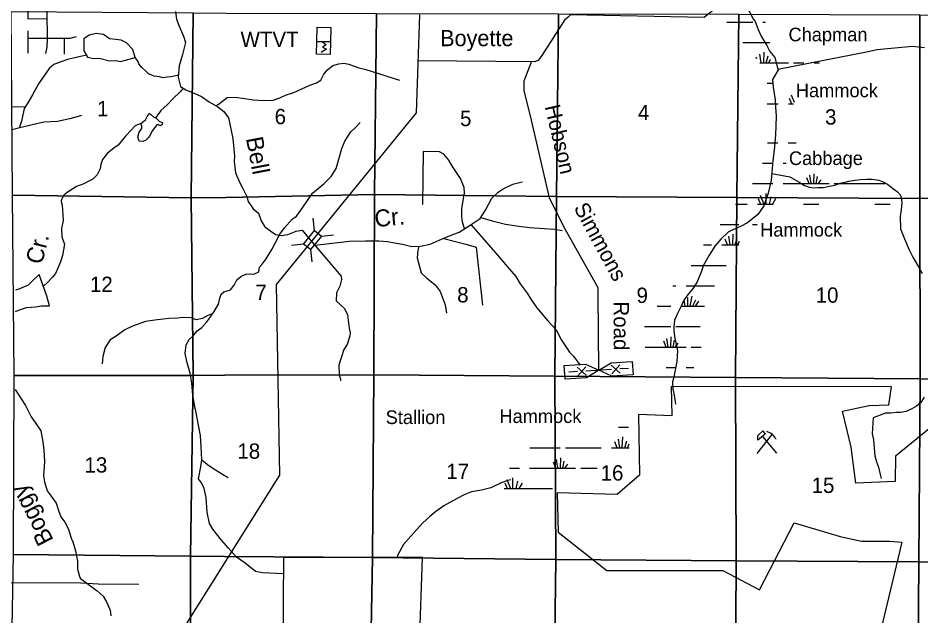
# Model space of a CAD drawing. Extents: x 380424 to 701066, y 1117407 to 1412949.
# Drawn here: x 569307 to 595823, y 1250167 to 1267730 of the extents above; entities that cross this region are included whole.
import ezdxf

# ---------------------------------------------------------------- set-up
doc = ezdxf.new("R2010")
doc.units = 0
for name, color, linetype in [('Bridges', 7, 'Continuous'), ('Bridges and Drawbridges Local Roads', 7, 'Continuous'), ('Communities and Subdivisions Names without Post Office', 7, 'Continuous'), ('Culture', 7, 'Continuous'), ('Culture Text', 7, 'Continuous'), ('Islands Text Inland (Hammocks and Ridges etc)', 7, 'Continuous'), ('Lakes and Ponds', 7, 'Continuous'), ('Local Roads Improved', 7, 'Continuous'), ('Local Roads Paved', 7, 'Continuous'), ('Local Roads Related Cells', 7, 'Continuous'), ('Local Roads Related Text', 7, 'Continuous'), ('Narrow Canals', 7, 'Continuous'), ('Narrow River Creek and Branch and Slough', 7, 'Continuous'), ('Narrow River Creek and Branch and Slough Text', 7, 'Continuous'), ('Section Lines', 7, 'Continuous'), ('Section Numbers', 7, 'Continuous'), ('Strip Mining Area', 7, 'Continuous'), ('Swamps', 7, 'Continuous'), ('Township  and Range lines', 7, 'Continuous')]:
    doc.layers.add(name, color=color, linetype=linetype)

msp = doc.modelspace()

# ---------------------------------------------------------------- linework, layer by layer
at = {"layer": 'Bridges'}
msp.add_line((578215, 1261328), (578575, 1261366), dxfattribs=at)
at = {"layer": 'Bridges and Drawbridges Local Roads'}
for p, q in [((578016, 1261489), (577978, 1261849)), ((577694, 1261091), (577334, 1261053)), ((577893, 1260930), (577930, 1260570))]:
    msp.add_line(p, q, dxfattribs=at)
msp.add_lwpolyline([(578215, 1261328), (577893, 1260930), (577694, 1261091), (578016, 1261489)], close=True, dxfattribs=at)
at = {"layer": 'Culture'}
for p, q in [((578074, 1266671), (578082, 1267042)), ((578082, 1267042), (578482, 1267033)), ((578482, 1267033), (578474, 1266662)), ((578474, 1266662), (578074, 1266671)), ((591014, 1254941), (591451, 1255501)), ((591170, 1255443), (591583, 1254950))]:
    msp.add_line(p, q, dxfattribs=at)
for points in [[(578482, 1267033), (578082, 1267042), (578092, 1267460), (578492, 1267451)], [(591176, 1255602), (591246, 1255503), (591031, 1255330), (591031, 1255466)]]:
    msp.add_lwpolyline(points, close=True, dxfattribs=at)
msp.add_lwpolyline([(578238, 1267038), (578356, 1266941), (578243, 1266876), (578362, 1266814), (578204, 1266718)], dxfattribs=at)
msp.add_arc((591180, 1255168), 431, 24.5418, 74.8307, dxfattribs=at)
at = {"layer": 'Lakes and Ponds'}
for points in [[(572311, 1266457), (572463, 1266489), (572746, 1266573), (572675, 1266810), (572496, 1267002), (572336, 1267085), (572176, 1267097), (571988, 1267122), (571820, 1267243), (571600, 1267280), (571400, 1267227), (571242, 1267117), (571235, 1266938), (571242, 1266765), (571348, 1266582), (571536, 1266541), (571690, 1266548), (571997, 1266477), (572182, 1266484)], [(573192, 1264910), (573295, 1264822), (573352, 1264799), (573457, 1264689), (573545, 1264663), (573535, 1264599), (573490, 1264566), (573435, 1264592), (573388, 1264604), (573252, 1264428), (573169, 1264263), (573121, 1264202), (573062, 1264145), (572967, 1264102), (572867, 1264114), (572824, 1264230), (572860, 1264375), (572938, 1264487), (572943, 1264554), (572915, 1264632), (573050, 1264744), (573098, 1264841), (573155, 1264918), (573171, 1264927)]]:
    msp.add_lwpolyline(points, close=True, dxfattribs=at)
msp.add_lwpolyline([(569236, 1259109), (569351, 1259157), (569557, 1259227), (569828, 1259247), (569986, 1259273), (570232, 1259278), (570156, 1259558), (569926, 1260196), (569710, 1259995), (569599, 1259879), (569468, 1259826), (569330, 1259766), (569230, 1259734)], dxfattribs=at)
at = {"layer": 'Local Roads Improved'}
msp.add_lwpolyline([(566986, 1251128), (567245, 1251183), (567404, 1251208), (567882, 1251147), (571149, 1251135), (571663, 1251110), (572850, 1251098)], dxfattribs=at)
at = {"layer": 'Local Roads Paved'}
for p, q in [((569603, 1266698), (569603, 1267351)), ((570670, 1266667), (570670, 1267144))]:
    msp.add_line(p, q, dxfattribs=at)
for points in [[(591227, 1269175), (589454, 1267742), (585534, 1267821), (585467, 1267761), (585357, 1267668), (584686, 1266632), (584593, 1266496), (584482, 1266445), (581046, 1266473)], [(570121, 1266688), (570163, 1266874), (570173, 1267123), (570166, 1267920), (570170, 1268754), (569857, 1268754), (569605, 1268754), (569598, 1267924), (569593, 1267709), (570168, 1267714)], [(581092, 1267827), (580994, 1264949), (577716, 1260922), (576883, 1259899), (576985, 1254303), (574260, 1249967), (574136, 1246604), (571948, 1245365), (571760, 1245273), (571626, 1245255), (570895, 1245285), (569214, 1245279), (569159, 1245298), (569123, 1245340), (569098, 1245419), (569080, 1246541), (569056, 1246620), (569013, 1246705), (568706, 1247279)], [(569603, 1267144), (570836, 1267144), (571023, 1267185)], [(586359, 1257385), (586344, 1259632), (586344, 1259803), (585336, 1261593), (584910, 1262446), (584384, 1264734), (584171, 1265601), (584171, 1265885), (584381, 1266446)]]:
    msp.add_lwpolyline(points, dxfattribs=at)
at = {"layer": 'Local Roads Related Cells'}
for p, q in [((586721, 1257607), (587344, 1257646)), ((587344, 1257646), (587369, 1257247)), ((585348, 1257523), (585972, 1257561)), ((585373, 1257124), (585348, 1257523)), ((585992, 1257237), (585727, 1257471)), ((585743, 1257221), (585977, 1257486)), ((585972, 1257561), (586359, 1257385)), ((586733, 1257408), (585984, 1257362)), ((586359, 1257385), (585997, 1257162)), ((586359, 1257385), (586721, 1257607)), ((586745, 1257208), (586359, 1257385)), ((586990, 1257301), (586725, 1257535)), ((586741, 1257283), (586975, 1257548)), ((587232, 1257439), (586983, 1257423)), ((585997, 1257162), (585373, 1257124)), ((585735, 1257346), (585485, 1257331)), ((587369, 1257247), (586745, 1257208))]:
    msp.add_line(p, q, dxfattribs=at)
at = {"layer": 'Narrow Canals'}
for points in [[(575122, 1265157), (575182, 1265188), (575308, 1265288), (575450, 1265393), (575681, 1265403), (575969, 1265367), (576216, 1265325), (576531, 1265304), (576799, 1265319), (576993, 1265388), (577161, 1265466), (577408, 1265545), (577744, 1265697), (577875, 1265760), (578069, 1265823), (578201, 1265907), (578290, 1266086), (578390, 1266207), (578552, 1266333), (578726, 1266390), (578878, 1266406), (579025, 1266380), (579319, 1266270), (579492, 1266228), (580506, 1265902)], [(563523, 1265178), (569522, 1265125)], [(571170, 1264863), (570870, 1264779), (570461, 1264690), (570062, 1264669), (569726, 1264595), (569358, 1264501), (569017, 1264422)], [(582422, 1261545), (582361, 1261738), (582340, 1261896), (582335, 1262122), (582382, 1262374), (582419, 1262584), (582409, 1262757), (582298, 1263019), (582199, 1263161), (582067, 1263366), (581957, 1263555), (581815, 1263733), (581684, 1263796), (581206, 1263812), (581180, 1262258)], [(582897, 1261874), (583235, 1261776), (583618, 1261671), (584017, 1261614), (584332, 1261582), (584758, 1261551), (585062, 1261524), (585288, 1261493)], [(582456, 1261085), (582759, 1261004), (582943, 1259297)], [(574702, 1254755), (574873, 1254616), (575030, 1254511), (575314, 1254332), (575477, 1254238)], [(579969, 1242567), (579969, 1243156), (580328, 1243294), (580429, 1243404), (580456, 1243625), (580447, 1243992), (580851, 1244526), (581568, 1244618), (581724, 1244765), (581743, 1244995), (581614, 1245096), (581302, 1245353), (580989, 1245767), (581008, 1246794), (581182, 1251882), (577102, 1251882), (577083, 1249298)]]:
    msp.add_lwpolyline(points, dxfattribs=at)
at = {"layer": 'Narrow River Creek and Branch and Slough'}
for points in [[(590396, 1268669), (590899, 1267709), (590951, 1267625), (591046, 1267393), (591135, 1267199), (591298, 1266925), (591388, 1266752), (591530, 1266568), (591615, 1266230), (594274, 1266747), (594532, 1266804), (595578, 1266904), (595925, 1266868)], [(573928, 1267918), (573963, 1267694), (574036, 1267489), (574168, 1267195), (574225, 1267012), (574136, 1266660), (574036, 1266329), (574010, 1265993), (574073, 1265715), (574236, 1265620), (574498, 1265515), (574693, 1265426), (574918, 1265269), (575176, 1265127), (575354, 1264990), (575486, 1264796), (575612, 1264197), (575664, 1263678), (575654, 1263515), (575696, 1263179), (575816, 1262890), (575906, 1262722), (576021, 1262486), (576063, 1262344), (576210, 1262129), (576373, 1262003), (576446, 1261772), (576551, 1261599), (576872, 1261368), (577034, 1261347), (577229, 1261373), (577470, 1261473), (577654, 1261499), (577840, 1261278), (578798, 1260144), (578804, 1260050), (578756, 1259855), (578657, 1259661), (578651, 1259425), (578783, 1259299), (578893, 1259194), (578977, 1259010), (579014, 1258779), (579035, 1258616), (579056, 1258485), (579050, 1258391), (578972, 1258139), (578877, 1257992), (578809, 1257776), (578725, 1257530), (578735, 1257257), (578777, 1257125), (578777, 1257073)], [(571313, 1266642), (570761, 1266509), (570595, 1266458), (570358, 1266368), (570224, 1266246), (569904, 1265799), (569731, 1265479), (569590, 1265236), (569488, 1265069), (569424, 1264788), (569405, 1264698), (569343, 1264497)], [(574015, 1266049), (573891, 1266020), (573799, 1266004), (573686, 1265993), (573572, 1265972), (573465, 1265999), (573303, 1266026), (573141, 1266096), (573066, 1266161), (572942, 1266274), (572850, 1266382), (572839, 1266457), (572746, 1266573)], [(591646, 1266236), (591459, 1265923), (591485, 1265702), (591538, 1265328), (591554, 1265118), (591569, 1264834), (591548, 1264298), (591517, 1263846), (591475, 1263546), (591422, 1262963), (591338, 1262589), (591207, 1262216), (591028, 1261958), (590733, 1261717), (590523, 1261606), (590313, 1261517), (590160, 1261438), (589945, 1261233), (589766, 1261033), (589593, 1260749), (589440, 1260470), (589366, 1260265), (589240, 1259966), (589130, 1259798), (588962, 1259582), (588851, 1259424), (588788, 1259282), (588672, 1259056), (588588, 1258851), (588562, 1258646), (588567, 1258530), (588594, 1258320), (588657, 1258063), (588672, 1257952), (588651, 1257642), (588625, 1257495), (588567, 1257184), (588531, 1257043), (588541, 1256827), (588573, 1256653), (588615, 1256391)], [(574155, 1265667), (574065, 1265562), (573855, 1265357), (573682, 1265178), (573498, 1265010), (573416, 1264891), (573344, 1264802)], [(572917, 1264634), (572742, 1264566), (572616, 1264429), (572463, 1264256), (572374, 1264156), (572248, 1263993), (572117, 1263904), (571933, 1263762), (571786, 1263578), (571739, 1263426), (571718, 1263300), (571629, 1263122), (571503, 1262996), (571361, 1262927), (571235, 1262864), (571020, 1262780), (570920, 1262717), (570752, 1262602), (570647, 1262528), (570573, 1262376), (570579, 1262297), (570600, 1262229), (570615, 1262098), (570636, 1261783), (570584, 1261547), (570594, 1261300), (570673, 1261085), (570610, 1260754), (570552, 1260570), (570479, 1260386), (570405, 1260223), (570305, 1260108), (570158, 1259950), (570069, 1259872), (570048, 1259858)], [(577098, 1251403), (576482, 1251431), (576282, 1251473), (575973, 1251715), (575726, 1251898), (575489, 1252163), (575285, 1252392), (575027, 1252717), (574928, 1252885), (574859, 1253216), (574833, 1253647), (574775, 1253909), (574691, 1254077), (574607, 1254198), (574670, 1254550), (574702, 1254749), (574681, 1255143), (574660, 1255463), (574607, 1255773), (574534, 1256130), (574502, 1256324), (574439, 1256650), (574408, 1257007), (574366, 1257296), (574266, 1257642), (574219, 1257873), (574245, 1258136), (574334, 1258288), (574445, 1258398), (574571, 1258540), (574702, 1258640), (574854, 1258803), (574943, 1258929), (575069, 1259112), (575190, 1259328), (575232, 1259506), (575269, 1259622), (575353, 1259685), (575542, 1259748), (575657, 1259879), (575736, 1260036), (575847, 1260136), (575999, 1260210), (576114, 1260215), (576235, 1260204), (576377, 1260278), (576398, 1260414), (576477, 1260504), (576597, 1260661), (576755, 1260929), (576870, 1261139), (576996, 1261386), (577128, 1261564), (577353, 1261822), (577485, 1261911), (577616, 1262084), (577789, 1262341), (577957, 1262583), (578293, 1262866), (578498, 1263076), (578645, 1263307), (578745, 1263654), (578813, 1263901), (578902, 1264116), (579081, 1264389), (579217, 1264515), (579354, 1264667)], [(591440, 1263165), (591971, 1263065), (592250, 1262914), (592402, 1262814), (592544, 1262767), (592665, 1262746), (592791, 1262751), (592960, 1262756), (593138, 1262793), (593291, 1262824), (593449, 1262882), (593601, 1262914), (593701, 1262940), (593885, 1262972), (594048, 1262987), (594222, 1262993), (594395, 1262998), (594584, 1262966), (594731, 1262909), (594842, 1262851), (594989, 1262730), (595131, 1262625), (595220, 1262530), (595247, 1262399), (595263, 1262299), (595241, 1262094), (595210, 1261904), (595226, 1261536), (595341, 1261247), (595478, 1260921), (595583, 1260711), (595652, 1260590), (595746, 1260422), (595862, 1260222)], [(578027, 1261058), (579037, 1261173), (579509, 1261188), (579903, 1261183), (580155, 1261167), (580360, 1261125), (580601, 1261089), (580869, 1261020), (581121, 1261026), (581405, 1261089), (581678, 1261204), (581930, 1261309), (582266, 1261440), (582581, 1261650), (582875, 1261839), (583037, 1262091), (583221, 1262443), (583405, 1262611), (583557, 1262711), (583841, 1262847), (584030, 1262895), (584119, 1262921)], [(582600, 1261663), (583394, 1260755), (583672, 1260434), (583924, 1260140), (584056, 1259925), (584255, 1259647), (584365, 1259474), (584544, 1259222), (584864, 1258833), (585106, 1258576), (585268, 1258266), (585499, 1257914), (585620, 1257794), (585746, 1257620), (585814, 1257536)], [(581809, 1261259), (582456, 1261085)], [(581078, 1261025), (581045, 1260914), (581029, 1260688), (581144, 1260247), (581302, 1260100), (581559, 1259895), (581706, 1259696), (581853, 1259302), (581885, 1259060)], [(575031, 1259056), (574877, 1258988), (574720, 1258904), (574541, 1258867), (574399, 1258920), (574147, 1258930), (574000, 1258914), (573733, 1258904), (573323, 1258856), (573050, 1258814), (572667, 1258678), (572446, 1258573), (572184, 1258384), (572010, 1258274), (571869, 1258053), (571795, 1257785), (571779, 1257570)], [(569221, 1256815), (569399, 1256542), (569525, 1256348), (569688, 1256012), (569814, 1255849), (569977, 1255602), (570034, 1255282), (570061, 1255035), (570087, 1254704), (570050, 1254279), (570087, 1254111), (570160, 1253843), (570281, 1253686), (570423, 1253476), (570496, 1253260), (570559, 1253082), (570680, 1252924), (570791, 1252714), (570869, 1252452), (570917, 1252342), (570995, 1252084), (571053, 1251775), (571048, 1251544), (571121, 1251292), (571136, 1251269), (571631, 1250908), (571804, 1250746), (571904, 1250583), (572009, 1250341), (572030, 1250168)], [(595920, 1256589), (595815, 1256442), (595688, 1256326), (595552, 1256253), (595389, 1256174), (595226, 1256147), (595105, 1256142), (594942, 1256121), (594779, 1256121), (594421, 1255990), (594390, 1255516), (594432, 1255343), (594453, 1255096), (594469, 1254870), (594516, 1254691), (594574, 1254533), (594621, 1254323), (594653, 1254207)], [(583776, 1254163), (583687, 1254148), (583498, 1254074), (583193, 1253927), (582920, 1253864), (582621, 1253811), (582432, 1253733), (582185, 1253607), (581812, 1253402), (581576, 1253239), (581403, 1253087), (581198, 1252903), (581098, 1252793), (580851, 1252525), (580626, 1252263), (580452, 1251942), (580438, 1251882)]]:
    msp.add_lwpolyline(points, dxfattribs=at)
at = {"layer": 'Section Lines'}
for points in [[(574445, 1267880), (574395, 1262454), (569146, 1262523), (569102, 1267920)], [(579831, 1267862), (579772, 1262552), (575404, 1262462), (574395, 1262454), (574445, 1267880), (575415, 1267874)], [(585183, 1267853), (585124, 1262491), (579772, 1262552), (579831, 1267862)], [(590472, 1267843), (590419, 1262461), (585124, 1262491), (585183, 1267853)], [(595787, 1267823), (595786, 1262431), (590419, 1262461), (590472, 1267843)], [(601116, 1267783), (601042, 1262439), (595786, 1262431), (595787, 1267823)], [(574395, 1262454), (574451, 1257229), (569197, 1257229), (569146, 1262523)], [(579772, 1262552), (579752, 1257247), (575378, 1257244), (574451, 1257229), (574395, 1262454), (575404, 1262462)], [(585124, 1262491), (585067, 1257209), (579752, 1257247), (579772, 1262552)], [(590419, 1262461), (590381, 1257174), (585067, 1257209), (585124, 1262491)], [(595786, 1262431), (595797, 1257128), (590381, 1257174), (590419, 1262461)], [(601042, 1262439), (601012, 1257115), (595797, 1257128), (595786, 1262431)], [(574451, 1257229), (574368, 1251922), (569170, 1251972), (569197, 1257229)], [(579752, 1257247), (579712, 1251885), (575372, 1251914), (574368, 1251922), (574451, 1257229), (575378, 1257244)], [(585067, 1257209), (585102, 1251821), (579712, 1251885), (579752, 1257247)], [(590381, 1257174), (590396, 1251791), (585102, 1251821), (585067, 1257209)], [(595797, 1257128), (595762, 1251759), (590396, 1251791), (590381, 1257174)], [(601012, 1257115), (600977, 1251735), (595762, 1251759), (595797, 1257128)], [(574368, 1251922), (574377, 1246747), (574380, 1246725), (569075, 1246603), (569170, 1251972)], [(579712, 1251885), (579618, 1246589), (575367, 1246709), (574380, 1246725), (574377, 1246747), (574368, 1251922), (575372, 1251914)], [(585102, 1251821), (585036, 1246540), (579618, 1246589), (579712, 1251885)], [(590396, 1251791), (590370, 1246465), (585036, 1246540), (585102, 1251821)], [(595762, 1251759), (595717, 1246443), (590370, 1246465), (590396, 1251791)], [(600977, 1251735), (600977, 1246405), (595717, 1246443), (595762, 1251759)]]:
    msp.add_lwpolyline(points, close=True, dxfattribs=at)
at = {"layer": 'Strip Mining Area'}
for p, q in [((594957, 1256900), (588490, 1256910)), ((588490, 1256910), (588505, 1256046)), ((594883, 1256368), (594957, 1256900)), ((593518, 1256178), (594298, 1256352)), ((594298, 1256352), (594883, 1256368)), ((588505, 1256046), (587525, 1256088)), ((587525, 1256088), (587557, 1254307)), ((593777, 1255124), (593518, 1256178)), ((596596, 1256104), (595078, 1254860)), ((593908, 1254064), (593777, 1255124)), ((595078, 1254860), (595068, 1254117)), ((587557, 1254307), (586903, 1253732)), ((595068, 1254117), (593908, 1254064)), ((586903, 1253732), (585137, 1253779)), ((585137, 1253779), (585169, 1252625)), ((591083, 1250933), (592095, 1252899)), ((592095, 1252899), (593455, 1252504)), ((585169, 1252625), (586597, 1251502)), ((593455, 1252504), (594077, 1252367)), ((594077, 1252367), (594899, 1252362)), ((594899, 1252362), (595263, 1252335)), ((595263, 1252335), (594551, 1249378)), ((586597, 1251502), (590002, 1251502)), ((590002, 1251502), (591083, 1250933))]:
    msp.add_line(p, q, dxfattribs=at)
at = {"layer": 'Swamps'}
for p, q in [((591134, 1266413), (591088, 1266668)), ((591205, 1266413), (591222, 1266730)), ((591282, 1266414), (591340, 1266617)), ((591358, 1266414), (591407, 1266522)), ((592083, 1266413), (592383, 1266413)), ((591953, 1265379), (592023, 1265213)), ((591173, 1263466), (591473, 1263466)), ((591773, 1263466), (591868, 1263466)), ((592539, 1262867), (592473, 1263040)), ((592601, 1262866), (592562, 1263119)), ((592747, 1262866), (592789, 1263072)), ((592809, 1262865), (592893, 1262979)), ((590873, 1262866), (591473, 1262866)), ((591773, 1262866), (592373, 1262866)), ((592373, 1262866), (593123, 1262866)), ((593273, 1262866), (594773, 1262866)), ((591042, 1262432), (591113, 1262266)), ((591103, 1262529), (591206, 1262266)), ((591272, 1262577), (591272, 1262266)), ((591417, 1262480), (591363, 1262266)), ((594473, 1262266), (594923, 1262266)), ((590295, 1261066), (590312, 1261382)), ((590139, 1261066), (590073, 1261238)), ((590224, 1261066), (590178, 1261320)), ((590371, 1261066), (590430, 1261270)), ((588964, 1259524), (588964, 1259266)), ((589097, 1259561), (589038, 1259266)), ((588173, 1259266), (588473, 1259266)), ((588855, 1259452), (588893, 1259266)), ((589206, 1259440), (589112, 1259265)), ((589290, 1259416), (589191, 1259267)), ((588173, 1258666), (588473, 1258666)), ((588339, 1258067), (588273, 1258240)), ((588401, 1258066), (588362, 1258319)), ((588479, 1258066), (588485, 1258370)), ((588547, 1258066), (588589, 1258272)), ((588609, 1258065), (588693, 1258179)), ((588173, 1258066), (588923, 1258066)), ((586897, 1255110), (586831, 1255282)), ((586982, 1255110), (586936, 1255364)), ((587053, 1255110), (587070, 1255426)), ((587130, 1255110), (587188, 1255314)), ((584931, 1255110), (585231, 1255110)), ((585381, 1255110), (586431, 1255110)), ((585159, 1254510), (585120, 1254763)), ((585238, 1254510), (585243, 1254813)), ((584331, 1254510), (584931, 1254510)), ((584931, 1254510), (585681, 1254510)), ((585097, 1254511), (585031, 1254684)), ((585305, 1254510), (585348, 1254715)), ((585367, 1254509), (585451, 1254623)), ((583830, 1254221), (583830, 1253910)), ((583601, 1254076), (583671, 1253910)), ((583661, 1254172), (583764, 1253910)), ((583975, 1254124), (583921, 1253910)), ((584108, 1254064), (584018, 1253910)), ((583581, 1253910), (584931, 1253910))]:
    msp.add_line(p, q, dxfattribs=at)
for points in [[(590118, 1267613), (590883, 1267613)], [(591183, 1267613), (591256, 1267613)], [(590594, 1267013), (591383, 1267013)], [(591005, 1266530), (590983, 1266585)], [(591087, 1266413), (591933, 1266413)], [(592683, 1266413), (592839, 1266413)], [(591307, 1265813), (591483, 1265813)], [(592013, 1265476), (592097, 1265262)], [(591310, 1265213), (591633, 1265213)], [(591933, 1265213), (592084, 1265213)], [(591314, 1264066), (591623, 1264066)], [(591923, 1264066), (592159, 1264066)], [(592679, 1262866), (592685, 1263152)], [(591550, 1262420), (591460, 1262266)], [(590380, 1262266), (590723, 1262266)], [(591023, 1262266), (591485, 1262266)], [(592376, 1262266), (592823, 1262266)], [(589929, 1261666), (590473, 1261666)], [(590873, 1261666), (591010, 1261666)], [(590448, 1261066), (590497, 1261175)], [(589435, 1261066), (589673, 1261066)], [(589973, 1261066), (590479, 1261066)], [(589073, 1260466), (590104, 1260466)], [(588532, 1259866), (588623, 1259866)], [(588923, 1259866), (589762, 1259866)], [(588079, 1259266), (588173, 1259266)], [(588773, 1259266), (589469, 1259266)], [(587707, 1258666), (588173, 1258666)], [(588623, 1258666), (589339, 1258666)], [(587727, 1258066), (588173, 1258066)], [(589073, 1258066), (589368, 1258066)], [(588344, 1257466), (588623, 1257466)], [(588923, 1257466), (589156, 1257466)], [(586945, 1255710), (587231, 1255710)], [(584340, 1255110), (584931, 1255110)], [(586731, 1255110), (587251, 1255110)], [(587206, 1255110), (587255, 1255219)], [(583735, 1254510), (584031, 1254510)], [(585831, 1254510), (586311, 1254510)], [(584931, 1253910), (585001, 1253910)]]:
    msp.add_lwpolyline(points, dxfattribs=at)
at = {"layer": 'Township  and Range lines'}
for p, q in [((574445, 1267880), (574395, 1262454)), ((574395, 1262454), (574451, 1257229)), ((574451, 1257229), (574368, 1251922)), ((574368, 1251922), (574377, 1246747))]:
    msp.add_line(p, q, dxfattribs=at)

# ---------------------------------------------------------------- texts
at = {"layer": 'Communities and Subdivisions Names without Post Office'}
msp.add_text('Boyette', height=475, rotation=0.0004, dxfattribs=at).set_placement((581702, 1266904))
at = {"layer": 'Culture Text'}
msp.add_text('WTVT', height=450, rotation=0.0004, dxfattribs=at).set_placement((575842, 1266878))
at = {"layer": 'Islands Text Inland (Hammocks and Ridges etc)'}
for s, p in [('Chapman', (591933, 1267047)), ('Hammock', (592149, 1265404)), ('Cabbage', (591946, 1263413)), ('Hammock', (591101, 1261311)), ('Stallion', (580103, 1255804)), ('Hammock', (583444, 1255835))]:
    msp.add_text(s, height=400, rotation=0.0004, dxfattribs=at).set_placement(p)
at = {"layer": 'Local Roads Related Text'}
for s, rotation, p in [('Hobson', 283.0923, (584773, 1265132)), ('Simmons', 298.5033, (585615, 1262158)), ('Road', 270, (586799, 1259405))]:
    msp.add_text(s, height=450, rotation=rotation, dxfattribs=at).set_placement(p)
at = {"layer": 'Narrow River Creek and Branch and Slough Text'}
for s, rotation, p in [('Bell', 280.6847, (575997, 1264198)), ('Cr.', 5.4042, (579800, 1261587)), ('Cr.', 75.9695, (570008, 1260469)), ('Boggy', 117.0935, (570361, 1252395))]:
    msp.add_text(s, height=500, rotation=rotation, dxfattribs=at).set_placement(p)
at = {"layer": 'Section Numbers'}
for s, p in [('1', (571626, 1264845)), ('6', (576842, 1264612)), ('4', (587508, 1264731)), ('5', (582287, 1264555)), ('3', (593007, 1264601)), ('12', (571418, 1259683)), ('7', (576278, 1259453)), ('8', (582203, 1259377)), ('9', (587470, 1259361)), ('10', (592731, 1259368)), ('18', (575747, 1254785)), ('13', (571258, 1254378)), ('17', (581884, 1254189)), ('16', (586416, 1254144)), ('15', (592612, 1253780))]:
    msp.add_text(s, height=450, rotation=0.0004, dxfattribs=at).set_placement(p)

doc.saveas('drawing.dxf')
